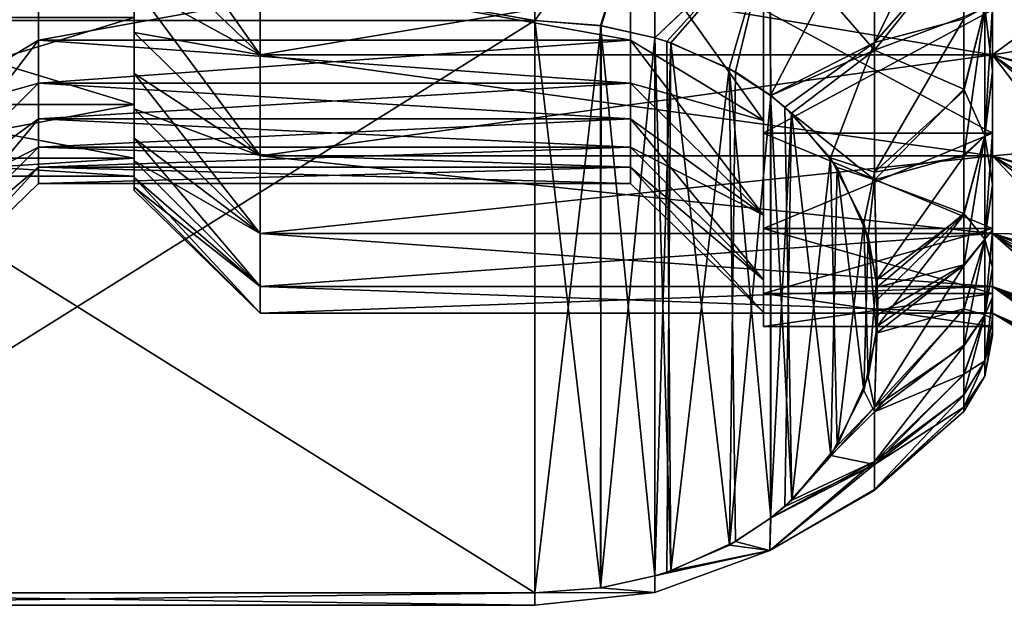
# Model space of a CAD drawing. Header units: metres. Extents: x -62 to 150, y -92 to 92.
# Tile 447 of 656: x -34 to -25, y 47 to 52. Entities that reach past the tile are written whole.
import ezdxf

# ---------------------------------------------------------------- set-up
doc = ezdxf.new("R2010")
doc.units = ezdxf.units.M
doc.layers.add('solid_500615', color=7, linetype='CONTINUOUS')

msp = doc.modelspace()

# ---------------------------------------------------------------- linework, layer by layer
at = {"layer": 'solid_500615'}
for points in [[(-32.739399, 51.374603, -3.828244), (-32.739399, 55.700024, -3.74035), (-32.739399, 56.570915, -2.869506)], [(-32.739399, 52.135441, -2.30024), (-32.739399, 51.374603, -3.828244), (-32.739399, 56.570915, -2.869506)], [(-32.739399, 51.374603, -10.511048), (-32.739399, 55.700024, -10.598942), (-32.739399, 55.044731, -9.556118)], [(-32.739399, 52.135441, -12.039052), (-32.739399, 55.700024, -10.598942), (-32.739399, 51.374603, -10.511048)], [(-32.739399, 51.374603, -3.828244), (-32.739399, 55.044731, -4.783174), (-32.739399, 55.700024, -3.74035)], [(-32.739399, 50.90749, -8.869275), (-32.739399, 55.044731, -9.556118), (-32.739399, 54.637917, -8.393591)], [(-32.739399, 51.374603, -10.511048), (-32.739399, 55.044731, -9.556118), (-32.739399, 50.90749, -8.869275)], [(-32.739399, 50.90749, -5.470016), (-32.739399, 54.637917, -5.945701), (-32.739399, 55.044731, -4.783174)], [(-32.739399, 51.374603, -3.828244), (-32.739399, 50.90749, -5.470016), (-32.739399, 55.044731, -4.783174)], [(-32.739399, 50.90749, -8.869275), (-32.739399, 54.637917, -8.393591), (-32.739399, 54.5, -7.169646)], [(-32.739399, 54.637917, -5.945701), (-32.739399, 50.75, -7.169646), (-32.739399, 54.5, -7.169646)], [(-32.739399, 50.90749, -5.470016), (-32.739399, 50.75, -7.169646), (-32.739399, 54.637917, -5.945701)], [(-32.739399, 50.90749, -8.869275), (-32.739399, 54.5, -7.169646), (-32.739399, 50.75, -7.169646)], [(-28.18932, 53.556042, 3.992279), (-29.239401, 53.5, 4.088685), (-29.239401, 52.107697, 3.160481)], [(-28.664459, 52.064049, 3.08488), (-28.18932, 53.556042, 3.992279), (-29.239401, 52.107697, 3.160481)], [(-28.18932, 53.549252, -18.327646), (-29.239401, 52.107697, -17.499773), (-29.239401, 53.5, -18.427977)], [(-28.18932, 53.549252, -18.327646), (-28.659792, 52.063145, -17.422607), (-29.239401, 52.107697, -17.499773)], [(-28.664459, 52.064049, 3.08488), (-28.18821, 51.958591, 2.902229), (-28.18932, 53.556042, 3.992279)], [(-28.18932, 53.549252, -18.327646), (-28.189236, 51.958664, -17.241646), (-28.659792, 52.063145, -17.422607)], [(-27.183178, 52.915112, 3.198492), (-28.18932, 53.556042, 3.992279), (-28.18821, 51.958591, 2.902229)], [(-27.183178, 52.905827, -17.531435), (-28.189236, 51.958664, -17.241646), (-28.18932, 53.549252, -18.327646)], [(-29.239401, 52.107697, -17.499773), (-37.239399, 52.107697, -17.499773), (-37.239399, 53.5, -18.427977)], [(-29.239401, 53.5, -18.427977), (-29.239401, 52.107697, -17.499773), (-37.239399, 53.5, -18.427977)], [(-29.239401, 53.5, 4.088685), (-37.239399, 53.5, 4.088685), (-37.239399, 52.107697, 3.160481)], [(-29.239401, 52.107697, 3.160481), (-29.239401, 53.5, 4.088685), (-37.239399, 52.107697, 3.160481)], [(-25.489401, 53.519417, 2.096128), (-26.2693, 53.196541, 2.74234), (-26.2693, 51.915447, 1.728362)], [(-25.489401, 52.806496, 1.55423), (-25.489401, 53.519417, 2.096128), (-26.2693, 51.915447, 1.728362)], [(-31.6394, 51.808361, -13.70226), (-32.739399, 52.870121, -13.260689), (-32.739399, 53.36832, -13.799417)], [(-31.6394, 52.873489, -14.850197), (-31.6394, 51.808361, -13.70226), (-32.739399, 53.36832, -13.799417)], [(-27.177546, 51.453827, 2.027951), (-26.2693, 53.196541, 2.74234), (-27.183178, 52.915112, 3.198492)], [(-27.177546, 51.453827, 2.027951), (-26.2693, 51.915447, 1.728362), (-26.2693, 53.196541, 2.74234)], [(-26.2693, 53.13628, -17.039999), (-26.2693, 51.84996, -16.007711), (-27.183178, 52.905827, -17.531435)], [(-25.489401, 52.82402, -15.907943), (-26.2693, 51.84996, -16.007711), (-26.2693, 53.13628, -17.039999)], [(-33.5774, 52.872635, -13.167914), (-34.739399, 52.301537, -14.276781), (-34.739399, 51.236572, -12.912506)], [(-33.5774, 52.872635, -13.167914), (-34.739399, 51.236572, -12.912506), (-33.5774, 51.938618, -11.83791)], [(-33.5774, 52.872105, -1.172009), (-34.739399, 51.236092, -1.427517), (-34.739399, 52.300964, -0.063131)], [(-33.5774, 51.938183, -2.502136), (-34.739399, 51.236092, -1.427517), (-33.5774, 52.872105, -1.172009)], [(-28.4014, 52.87241, -13.167646), (-33.5774, 52.872635, -13.167914), (-33.5774, 51.938618, -11.83791)], [(-28.4014, 52.87252, -1.171515), (-28.4014, 51.938503, -2.501583), (-33.5774, 52.872105, -1.172009)], [(-28.4014, 51.938412, -11.837553), (-28.4014, 52.87241, -13.167646), (-33.5774, 51.938618, -11.83791)], [(-28.4014, 51.938503, -2.501583), (-33.5774, 51.938183, -2.502136), (-33.5774, 52.872105, -1.172009)], [(-31.6394, 51.808361, -0.637031), (-31.6394, 52.873489, 0.510905), (-32.739399, 52.870121, -1.078603)], [(-31.6394, 51.808361, -0.637031), (-32.739399, 52.870121, -1.078603), (-32.739399, 52.413784, -1.657937)], [(-31.6394, 51.808361, -13.70226), (-32.739399, 52.413784, -12.681355), (-32.739399, 52.870121, -13.260689)], [(-25.239401, 52.873489, 0.510905), (-31.6394, 52.873489, 0.510905), (-31.6394, 51.808361, -0.637031)], [(-25.239401, 51.808361, -0.637031), (-25.239401, 52.873489, 0.510905), (-31.6394, 51.808361, -0.637031)], [(-25.239401, 51.808361, -13.70226), (-31.6394, 51.808361, -13.70226), (-31.6394, 52.873489, -14.850197)], [(-25.239401, 52.873489, -14.850197), (-25.239401, 51.808361, -13.70226), (-31.6394, 52.873489, -14.850197)], [(-28.4014, 52.87252, -1.171515), (-27.239401, 52.301422, -0.062638), (-27.239401, 51.23645, -1.426972)], [(-28.4014, 52.87252, -1.171515), (-27.239401, 51.23645, -1.426972), (-28.4014, 51.938503, -2.501583)], [(-28.4014, 52.87241, -13.167646), (-27.239401, 51.236351, -12.912169), (-27.239401, 52.3013, -14.276525)], [(-28.4014, 51.938412, -11.837553), (-27.239401, 51.236351, -12.912169), (-28.4014, 52.87241, -13.167646)], [(-27.183178, 52.905827, -17.531435), (-28.050165, 51.91457, -17.165268), (-28.189236, 51.958664, -17.241646)], [(-27.183178, 52.915112, 3.198492), (-28.18821, 51.958591, 2.902229), (-28.085726, 51.926765, 2.847103)], [(-27.539028, 51.689869, 2.436786), (-27.183178, 52.915112, 3.198492), (-28.085726, 51.926765, 2.847103)], [(-27.183178, 52.905827, -17.531435), (-27.485113, 51.659443, -16.723379), (-28.050165, 51.91457, -17.165268)], [(-27.539028, 51.689869, 2.436786), (-27.177546, 51.453827, 2.027951), (-27.183178, 52.915112, 3.198492)], [(-27.183178, 52.905827, -17.531435), (-27.175798, 51.452477, -16.364899), (-27.485113, 51.659443, -16.723379)], [(-26.2693, 51.84996, -16.007711), (-27.175798, 51.452477, -16.364899), (-27.183178, 52.905827, -17.531435)], [(-25.239401, 51.808361, -0.637031), (-24.308102, 52.492371, 0.890739), (-25.239401, 52.873489, 0.510905)], [(-25.239401, 52.873489, -14.850197), (-24.497591, 52.140415, -14.730272), (-24.446926, 51.600544, -14.171371)], [(-25.239401, 52.873489, -14.850197), (-24.446926, 51.600544, -14.171371), (-25.239401, 51.808361, -13.70226)], [(-25.489401, 52.82402, -15.907943), (-25.489401, 52.140949, -15.299088), (-26.2693, 51.84996, -16.007711)], [(-25.489401, 52.124317, 0.943684), (-25.489401, 52.806496, 1.55423), (-26.2693, 51.915447, 1.728362)], [(-32.739399, 52.003819, -12.068329), (-32.739399, 52.003819, -2.270963), (-32.739399, 52.413784, -1.657937)], [(-31.6394, 51.808361, -0.637031), (-32.739399, 52.413784, -1.657937), (-32.739399, 52.003819, -2.270963)], [(-32.739399, 52.413784, -12.681355), (-32.739399, 52.003819, -12.068329), (-32.739399, 52.413784, -1.657937)], [(-31.6394, 50.92622, -12.408396), (-32.739399, 52.003819, -12.068329), (-32.739399, 52.413784, -12.681355)], [(-31.6394, 51.808361, -13.70226), (-31.6394, 50.92622, -12.408396), (-32.739399, 52.413784, -12.681355)], [(-25.239401, 51.808361, -0.637031), (-24.242279, 51.969566, 0.425426), (-24.308102, 52.492371, 0.890739)], [(-27.239401, 51.23645, -1.426972), (-27.239401, 52.301422, -0.062638), (-27.239401, 52.201279, 0.009399)], [(-27.239401, 52.3013, -14.276525), (-27.239401, 51.236351, -12.912169), (-27.239401, 52.201279, -14.348691)], [(-25.303986, 52.222317, -14.947329), (-25.239401, 52.25555, -14.474013), (-25.239401, 51.66497, -13.791825)], [(-25.303986, 51.101376, -0.704417), (-25.239401, 51.651546, -0.564385), (-25.239401, 52.240623, 0.118875)], [(-25.303986, 52.222317, 0.608037), (-25.303986, 51.101376, -0.704417), (-25.239401, 52.240623, 0.118875)], [(-25.239401, 51.66497, -13.791825), (-25.239401, 52.25555, -14.474013), (-25.239401, 52.201279, -14.348691)], [(-25.239401, 52.240623, 0.118875), (-25.239401, 51.651546, -0.564385), (-25.239401, 52.201279, 0.009399)], [(-27.239401, 52.201279, 0.009399), (-25.239401, 52.201279, 0.009399), (-25.239401, 51.1259, -1.372218)], [(-27.239401, 52.201279, 0.009399), (-25.239401, 51.1259, -1.372218), (-27.239401, 51.1259, -1.372218)], [(-27.239401, 51.1259, -12.967073), (-25.239401, 51.1259, -12.967073), (-25.239401, 52.201279, -14.348691)], [(-27.239401, 51.1259, -12.967073), (-25.239401, 52.201279, -14.348691), (-27.239401, 52.201279, -14.348691)], [(-27.239401, 51.236351, -12.912169), (-27.239401, 51.1259, -12.967073), (-27.239401, 52.201279, -14.348691)], [(-27.239401, 51.23645, -1.426972), (-27.239401, 52.201279, 0.009399), (-27.239401, 51.1259, -1.372218)], [(-25.303986, 52.222317, 0.608037), (-25.489401, 52.124317, 0.943684), (-25.489401, 51.494705, 0.281022)], [(-25.303986, 52.222317, 0.608037), (-25.489401, 51.494705, 0.281022), (-25.489401, 50.921715, -0.42893)], [(-25.303986, 52.222317, 0.608037), (-25.489401, 50.921715, -0.42893), (-25.303986, 51.101376, -0.704417)], [(-25.303986, 52.222317, -14.947329), (-25.489401, 51.510017, -14.637758), (-25.489401, 52.140949, -15.299088)], [(-25.303986, 51.101376, -13.634874), (-25.489401, 51.510017, -14.637758), (-25.303986, 52.222317, -14.947329)], [(-25.303986, 51.101376, -13.634874), (-25.303986, 52.222317, -14.947329), (-25.239401, 51.66497, -13.791825)], [(-25.239401, 51.126427, -1.287913), (-25.239401, 51.1259, -1.372218), (-25.239401, 52.201279, 0.009399)], [(-25.239401, 51.651546, -0.564385), (-25.239401, 51.126427, -1.287913), (-25.239401, 52.201279, 0.009399)], [(-25.239401, 51.66497, -13.791825), (-25.239401, 52.201279, -14.348691), (-25.239401, 51.1259, -12.967073)], [(-29.239401, 52.107697, -17.499773), (-37.239399, 47.107697, -8.839519), (-37.239399, 52.107697, -17.499773)], [(-29.239401, 47.107697, -5.499773), (-37.239399, 52.107697, 3.160481), (-37.239399, 47.107697, -5.499773)], [(-29.239401, 47.107697, -5.499773), (-29.239401, 52.107697, 3.160481), (-37.239399, 52.107697, 3.160481)], [(-29.239401, 47.107697, -8.839519), (-37.239399, 47.107697, -8.839519), (-29.239401, 52.107697, -17.499773)], [(-32.739399, 52.135441, -2.30024), (-35.239399, 52.135441, -2.30024), (-35.239399, 51.374603, -3.828244)], [(-32.739399, 52.135441, -2.30024), (-35.239399, 51.374603, -3.828244), (-32.739399, 51.374603, -3.828244)], [(-32.739399, 51.374603, -10.511048), (-35.239399, 51.374603, -10.511048), (-35.239399, 52.135441, -12.039052)], [(-32.739399, 52.135441, -12.039052), (-32.739399, 51.374603, -10.511048), (-35.239399, 52.135441, -12.039052)], [(-28.659792, 52.063145, -17.422607), (-29.239401, 47.107697, -8.839519), (-29.239401, 52.107697, -17.499773)], [(-28.660364, 47.152164, -5.422749), (-29.239401, 52.107697, 3.160481), (-29.239401, 47.107697, -5.499773)], [(-28.664459, 52.064049, 3.08488), (-29.239401, 52.107697, 3.160481), (-28.660364, 47.152164, -5.422749)], [(-25.489401, 52.140949, -15.299088), (-25.489401, 51.510017, -14.637758), (-26.2693, 51.84996, -16.007711)], [(-25.489401, 52.124317, 0.943684), (-26.2693, 51.915447, 1.728362), (-26.2693, 50.783665, 0.55005)], [(-25.489401, 51.494705, 0.281022), (-25.489401, 52.124317, 0.943684), (-26.2693, 50.783665, 0.55005)], [(-32.739399, 51.645409, -11.428037), (-32.739399, 51.645409, -2.911255), (-32.739399, 52.003819, -2.270963)], [(-31.6394, 50.92622, -1.930896), (-32.739399, 52.003819, -2.270963), (-32.739399, 51.645409, -2.911255)], [(-32.739399, 52.003819, -12.068329), (-32.739399, 51.645409, -11.428037), (-32.739399, 52.003819, -2.270963)], [(-31.6394, 50.92622, -1.930896), (-31.6394, 51.808361, -0.637031), (-32.739399, 52.003819, -2.270963)], [(-31.6394, 50.92622, -12.408396), (-32.739399, 51.645409, -11.428037), (-32.739399, 52.003819, -12.068329)], [(-28.66411, 47.151398, -8.915214), (-29.239401, 47.107697, -8.839519), (-28.659792, 52.063145, -17.422607)], [(-28.664459, 52.064049, 3.08488), (-28.660364, 47.152164, -5.422749), (-28.189365, 47.256702, -5.241687)], [(-28.664459, 52.064049, 3.08488), (-28.189365, 47.256702, -5.241687), (-28.18821, 51.958591, 2.902229)], [(-28.66411, 47.151398, -8.915214), (-28.659792, 52.063145, -17.422607), (-28.189236, 51.958664, -17.241646)], [(-33.5774, 51.938618, -11.83791), (-34.739399, 51.236572, -12.912506), (-34.739399, 50.409378, -11.388363)], [(-33.5774, 51.938618, -11.83791), (-34.739399, 50.409378, -11.388363), (-33.5774, 51.561481, -11.11552)], [(-33.5774, 51.561104, -3.224578), (-34.739399, 51.236092, -1.427517), (-33.5774, 51.938183, -2.502136)], [(-28.4014, 51.938412, -11.837553), (-33.5774, 51.938618, -11.83791), (-33.5774, 51.561481, -11.11552)], [(-28.4014, 51.938503, -2.501583), (-28.401402, 51.561371, -3.224002), (-33.5774, 51.938183, -2.502136)], [(-28.401402, 51.561295, -11.115123), (-28.4014, 51.938412, -11.837553), (-33.5774, 51.561481, -11.11552)], [(-28.401402, 51.561371, -3.224002), (-33.5774, 51.561104, -3.224578), (-33.5774, 51.938183, -2.502136)], [(-28.66411, 47.151398, -8.915214), (-28.189236, 51.958664, -17.241646), (-28.188202, 47.256802, -9.097776)], [(-28.4014, 51.938503, -2.501583), (-27.239401, 50.409271, -2.951172), (-28.401402, 51.561371, -3.224002)], [(-28.401402, 51.561295, -11.115123), (-27.239401, 51.236351, -12.912169), (-28.4014, 51.938412, -11.837553)], [(-28.4014, 51.938503, -2.501583), (-27.239401, 51.23645, -1.426972), (-27.239401, 50.409271, -2.951172)], [(-28.18821, 51.958591, 2.902229), (-28.189365, 47.256702, -5.241687), (-28.049778, 47.300972, -5.165009)], [(-28.188202, 47.256802, -9.097776), (-28.189236, 51.958664, -17.241646), (-28.050165, 51.91457, -17.165268)], [(-28.085726, 51.926765, 2.847103), (-28.18821, 51.958591, 2.902229), (-28.049778, 47.300972, -5.165009)], [(-28.084993, 47.288864, -9.153314), (-28.188202, 47.256802, -9.097776), (-28.050165, 51.91457, -17.165268)], [(-27.539028, 51.689869, 2.436786), (-28.085726, 51.926765, 2.847103), (-28.049778, 47.300972, -5.165009)], [(-27.538008, 47.526085, -9.56419), (-28.084993, 47.288864, -9.153314), (-28.050165, 51.91457, -17.165268)], [(-27.538008, 47.526085, -9.56419), (-28.050165, 51.91457, -17.165268), (-27.485113, 51.659443, -16.723379)], [(-27.054201, 51.352581, 1.852583), (-26.2693, 51.915447, 1.728362), (-27.177546, 51.453827, 2.027951)], [(-26.653057, 50.909203, 1.084629), (-26.2693, 51.915447, 1.728362), (-27.054201, 51.352581, 1.852583)], [(-26.653057, 50.909203, 1.084629), (-26.2693, 50.783665, 0.55005), (-26.2693, 51.915447, 1.728362)], [(-25.239401, 51.808361, -0.637031), (-24.181759, 51.480217, -0.073176), (-24.242279, 51.969566, 0.425426)], [(-26.2693, 51.84996, -16.007711), (-26.994238, 51.298721, -16.098587), (-27.175798, 51.452477, -16.364899)], [(-26.2693, 51.84996, -16.007711), (-26.2693, 50.717033, -14.809086), (-26.994238, 51.298721, -16.098587)], [(-25.489401, 51.510017, -14.637758), (-26.2693, 50.717033, -14.809086), (-26.2693, 51.84996, -16.007711)], [(-25.239401, 51.808361, -0.637031), (-31.6394, 51.808361, -0.637031), (-31.6394, 50.92622, -1.930896)], [(-25.239401, 50.92622, -1.930896), (-25.239401, 51.808361, -0.637031), (-31.6394, 50.92622, -1.930896)], [(-25.239401, 50.92622, -12.408396), (-31.6394, 50.92622, -12.408396), (-31.6394, 51.808361, -13.70226)], [(-25.239401, 51.808361, -13.70226), (-25.239401, 50.92622, -12.408396), (-31.6394, 51.808361, -13.70226)], [(-25.239401, 51.808361, -0.637031), (-24.125971, 51.026443, -0.601751), (-24.181759, 51.480217, -0.073176)], [(-25.239401, 50.92622, -1.930896), (-24.125971, 51.026443, -0.601751), (-25.239401, 51.808361, -0.637031)], [(-25.239401, 51.808361, -13.70226), (-24.446926, 51.600544, -14.171371), (-24.395948, 51.101994, -13.576284)], [(-25.239401, 51.808361, -13.70226), (-24.395948, 51.101994, -13.576284), (-24.345013, 50.645336, -12.945069)], [(-25.239401, 51.808361, -13.70226), (-24.345013, 50.645336, -12.945069), (-25.239401, 50.92622, -12.408396)], [(-32.739399, 51.336338, -10.757338), (-32.739399, 51.336338, -3.581954), (-32.739399, 51.645409, -2.911255)], [(-31.6394, 50.92622, -1.930896), (-32.739399, 51.645409, -2.911255), (-32.739399, 51.336338, -3.581954)], [(-32.739399, 51.645409, -11.428037), (-32.739399, 51.336338, -10.757338), (-32.739399, 51.645409, -2.911255)], [(-31.6394, 50.246769, -10.997506), (-32.739399, 51.336338, -10.757338), (-32.739399, 51.645409, -11.428037)], [(-31.6394, 50.92622, -12.408396), (-31.6394, 50.246769, -10.997506), (-32.739399, 51.645409, -11.428037)], [(-27.539028, 51.689869, 2.436786), (-28.049778, 47.300972, -5.165009), (-27.483938, 47.556625, -4.722201)], [(-27.539028, 51.689869, 2.436786), (-27.483938, 47.556625, -4.722201), (-27.175741, 47.762962, -4.364817)], [(-27.539028, 51.689869, 2.436786), (-27.175741, 47.762962, -4.364817), (-27.177546, 51.453827, 2.027951)], [(-27.538008, 47.526085, -9.56419), (-27.485113, 51.659443, -16.723379), (-27.175798, 51.452477, -16.364899)], [(-25.303986, 51.101376, -13.634874), (-25.239401, 51.66497, -13.791825), (-25.239401, 51.138279, -13.069218)], [(-25.303986, 51.101376, -0.704417), (-25.239401, 51.126427, -1.287913), (-25.239401, 51.651546, -0.564385)], [(-25.239401, 51.138279, -13.069218), (-25.239401, 51.66497, -13.791825), (-25.239401, 51.1259, -12.967073)], [(-33.5774, 51.561481, -11.11552), (-34.739399, 50.409378, -11.388363), (-33.5774, 51.248863, -10.362788)], [(-33.5774, 51.561104, -3.224578), (-34.739399, 50.409012, -2.95176), (-34.739399, 51.236092, -1.427517)], [(-33.5774, 51.248558, -3.977341), (-34.739399, 50.409012, -2.95176), (-33.5774, 51.561104, -3.224578)], [(-28.401402, 51.561295, -11.115123), (-33.5774, 51.561481, -11.11552), (-33.5774, 51.248863, -10.362788)], [(-28.401402, 51.561371, -3.224002), (-28.401402, 51.248772, -3.97676), (-33.5774, 51.561104, -3.224578)], [(-28.401402, 51.248707, -10.362358), (-28.401402, 51.561295, -11.115123), (-33.5774, 51.248863, -10.362788)], [(-28.401402, 51.248772, -3.97676), (-33.5774, 51.248558, -3.977341), (-33.5774, 51.561104, -3.224578)], [(-28.401402, 51.561371, -3.224002), (-27.239401, 50.409271, -2.951172), (-28.401402, 51.248772, -3.97676)], [(-28.401402, 51.561295, -11.115123), (-27.239401, 50.409195, -11.387948), (-27.239401, 51.236351, -12.912169)], [(-28.401402, 51.248707, -10.362358), (-27.239401, 50.409195, -11.387948), (-28.401402, 51.561295, -11.115123)], [(-25.489401, 51.510017, -14.637758), (-25.489401, 50.935436, -13.928802), (-26.2693, 50.717033, -14.809086)], [(-25.489401, 50.921715, -0.42893), (-25.489401, 51.494705, 0.281022), (-26.2693, 50.783665, 0.55005)], [(-25.303986, 51.101376, -13.634874), (-25.489401, 50.935436, -13.928802), (-25.489401, 51.510017, -14.637758)], [(-27.538008, 47.526085, -9.56419), (-27.175798, 51.452477, -16.364899), (-27.1775, 47.761597, -9.972108)], [(-27.177546, 51.453827, 2.027951), (-27.175741, 47.762962, -4.364817), (-26.992846, 47.917961, -4.096354)], [(-27.054201, 51.352581, 1.852583), (-27.177546, 51.453827, 2.027951), (-26.992846, 47.917961, -4.096354)], [(-27.1775, 47.761597, -9.972108), (-27.175798, 51.452477, -16.364899), (-26.994238, 51.298721, -16.098587)], [(-32.739399, 51.374603, -3.828244), (-35.239399, 51.374603, -3.828244), (-35.239399, 50.90749, -5.470016)], [(-32.739399, 51.374603, -3.828244), (-35.239399, 50.90749, -5.470016), (-32.739399, 50.90749, -5.470016)], [(-32.739399, 50.90749, -8.869275), (-35.239399, 50.90749, -8.869275), (-35.239399, 51.374603, -10.511048)], [(-32.739399, 51.374603, -10.511048), (-32.739399, 50.90749, -8.869275), (-35.239399, 51.374603, -10.511048)], [(-32.739399, 51.081467, -10.067452), (-32.739399, 51.081467, -4.271839), (-32.739399, 51.336338, -3.581954)], [(-31.6394, 50.246769, -3.341785), (-32.739399, 51.336338, -3.581954), (-32.739399, 51.081467, -4.271839)], [(-32.739399, 51.336338, -10.757338), (-32.739399, 51.081467, -10.067452), (-32.739399, 51.336338, -3.581954)], [(-31.6394, 50.246769, -3.341785), (-31.6394, 50.92622, -1.930896), (-32.739399, 51.336338, -3.581954)], [(-31.6394, 50.246769, -10.997506), (-32.739399, 51.081467, -10.067452), (-32.739399, 51.336338, -10.757338)], [(-27.053091, 47.863777, -10.149092), (-27.1775, 47.761597, -9.972108), (-26.994238, 51.298721, -16.098587)], [(-26.653057, 50.909203, 1.084629), (-27.054201, 51.352581, 1.852583), (-26.992846, 47.917961, -4.096354)], [(-26.652088, 48.307571, -10.917766), (-27.053091, 47.863777, -10.149092), (-26.994238, 51.298721, -16.098587)], [(-26.2693, 50.717033, -14.809086), (-26.596764, 50.825073, -15.27821), (-26.994238, 51.298721, -16.098587)], [(-26.652088, 48.307571, -10.917766), (-26.994238, 51.298721, -16.098587), (-26.596764, 50.825073, -15.27821)], [(-33.5774, 51.248863, -10.362788), (-34.739399, 50.409378, -11.388363), (-34.739399, 49.844643, -9.747548)], [(-33.5774, 51.248863, -10.362788), (-34.739399, 49.844643, -9.747548), (-33.5774, 51.003277, -9.585747)], [(-33.5774, 51.003048, -4.7544), (-34.739399, 50.409012, -2.95176), (-33.5774, 51.248558, -3.977341)], [(-28.401402, 51.248707, -10.362358), (-33.5774, 51.248863, -10.362788), (-33.5774, 51.003277, -9.585747)], [(-28.401402, 51.248772, -3.97676), (-28.401402, 51.003204, -4.753826), (-33.5774, 51.248558, -3.977341)], [(-28.401402, 51.003155, -9.585289), (-28.401402, 51.248707, -10.362358), (-33.5774, 51.003277, -9.585747)], [(-28.401402, 51.003204, -4.753826), (-33.5774, 51.003048, -4.7544), (-33.5774, 51.248558, -3.977341)], [(-28.401402, 51.248772, -3.97676), (-27.239401, 50.409271, -2.951172), (-27.239401, 49.844566, -4.592031)], [(-28.401402, 51.248772, -3.97676), (-27.239401, 49.844566, -4.592031), (-28.401402, 51.003204, -4.753826)], [(-28.401402, 51.003155, -9.585289), (-27.239401, 50.409195, -11.387948), (-28.401402, 51.248707, -10.362358)], [(-27.239401, 50.409271, -2.951172), (-27.239401, 51.23645, -1.426972), (-27.239401, 51.1259, -1.372218)], [(-27.239401, 51.236351, -12.912169), (-27.239401, 50.409195, -11.387948), (-27.239401, 51.1259, -12.967073)], [(-27.239401, 51.1259, -1.372218), (-25.239401, 51.1259, -1.372218), (-25.239401, 50.292965, -2.911376)], [(-27.239401, 51.1259, -1.372218), (-25.239401, 50.292965, -2.911376), (-27.239401, 50.292965, -2.911376)], [(-27.239401, 50.292965, -11.427916), (-25.239401, 50.292965, -11.427916), (-25.239401, 51.1259, -12.967073)], [(-27.239401, 50.292965, -11.427916), (-25.239401, 51.1259, -12.967073), (-27.239401, 51.1259, -12.967073)], [(-27.239401, 50.409195, -11.387948), (-27.239401, 50.292965, -11.427916), (-27.239401, 51.1259, -12.967073)], [(-27.239401, 50.409271, -2.951172), (-27.239401, 51.1259, -1.372218), (-27.239401, 50.292965, -2.911376)], [(-25.303986, 51.101376, -13.634874), (-25.239401, 51.138279, -13.069218), (-25.239401, 50.676552, -12.308252)], [(-25.303986, 50.199547, -2.176066), (-25.239401, 50.666298, -2.049685), (-25.239401, 51.126427, -1.287913)], [(-25.303986, 51.101376, -0.704417), (-25.303986, 50.199547, -2.176066), (-25.239401, 51.126427, -1.287913)], [(-25.239401, 50.676552, -12.308252), (-25.239401, 51.138279, -13.069218), (-25.239401, 51.1259, -12.967073)], [(-25.239401, 51.126427, -1.287913), (-25.239401, 50.666298, -2.049685), (-25.239401, 51.1259, -1.372218)], [(-25.239401, 50.666298, -2.049685), (-25.239401, 50.292965, -2.911376), (-25.239401, 51.1259, -1.372218)], [(-25.239401, 50.676552, -12.308252), (-25.239401, 51.1259, -12.967073), (-25.239401, 50.292965, -11.427916)], [(-32.739399, 50.88216, -9.359514), (-32.739399, 50.88216, -4.979777), (-32.739399, 51.081467, -4.271839)], [(-31.6394, 50.246769, -3.341785), (-32.739399, 51.081467, -4.271839), (-32.739399, 50.88216, -4.979777)], [(-32.739399, 51.081467, -10.067452), (-32.739399, 50.88216, -9.359514), (-32.739399, 51.081467, -4.271839)], [(-31.6394, 49.785194, -9.501109), (-32.739399, 50.88216, -9.359514), (-32.739399, 51.081467, -10.067452)], [(-31.6394, 50.246769, -10.997506), (-31.6394, 49.785194, -9.501109), (-32.739399, 51.081467, -10.067452)], [(-25.303986, 51.101376, -0.704417), (-25.489401, 50.921715, -0.42893), (-25.489401, 50.412075, -1.175964)], [(-25.303986, 51.101376, -0.704417), (-25.489401, 50.412075, -1.175964), (-25.489401, 49.964993, -1.95897)], [(-25.303986, 51.101376, -0.704417), (-25.489401, 49.964993, -1.95897), (-25.303986, 50.199547, -2.176066)], [(-25.303986, 51.101376, -13.634874), (-25.489401, 50.424191, -13.182668), (-25.489401, 50.935436, -13.928802)], [(-25.303986, 50.199547, -12.163225), (-25.489401, 50.424191, -13.182668), (-25.303986, 51.101376, -13.634874)], [(-25.303986, 50.199547, -12.163225), (-25.303986, 51.101376, -13.634874), (-25.239401, 50.676552, -12.308252)], [(-33.5774, 51.003277, -9.585747), (-34.739399, 49.844643, -9.747548), (-33.5774, 50.826618, -8.790638)], [(-33.5774, 51.003048, -4.7544), (-34.739399, 49.844421, -4.592611), (-34.739399, 50.409012, -2.95176)], [(-33.5774, 50.826466, -5.549515), (-34.739399, 49.844421, -4.592611), (-33.5774, 51.003048, -4.7544)], [(-28.401402, 51.003155, -9.585289), (-33.5774, 51.003277, -9.585747), (-33.5774, 50.826618, -8.790638)], [(-28.401402, 51.003204, -4.753826), (-28.4014, 50.826565, -5.548955), (-33.5774, 51.003048, -4.7544)], [(-28.4014, 50.826534, -8.790158), (-28.401402, 51.003155, -9.585289), (-33.5774, 50.826618, -8.790638)], [(-28.4014, 50.826565, -5.548955), (-33.5774, 50.826466, -5.549515), (-33.5774, 51.003048, -4.7544)], [(-28.401402, 51.003204, -4.753826), (-27.239401, 49.844566, -4.592031), (-28.4014, 50.826565, -5.548955)], [(-28.401402, 51.003155, -9.585289), (-27.239401, 49.844524, -9.747082), (-27.239401, 50.409195, -11.387948)], [(-28.4014, 50.826534, -8.790158), (-27.239401, 49.844524, -9.747082), (-28.401402, 51.003155, -9.585289)], [(-25.239401, 50.92622, -1.930896), (-24.077398, 50.60743, -1.164147), (-24.125971, 51.026443, -0.601751)], [(-32.739399, 50.90749, -5.470016), (-35.239399, 50.90749, -5.470016), (-35.239399, 50.75, -7.169646)], [(-32.739399, 50.75, -7.169646), (-35.239399, 50.75, -7.169646), (-35.239399, 50.90749, -8.869275)], [(-32.739399, 50.90749, -5.470016), (-35.239399, 50.75, -7.169646), (-32.739399, 50.75, -7.169646)], [(-32.739399, 50.90749, -8.869275), (-32.739399, 50.75, -7.169646), (-35.239399, 50.90749, -8.869275)], [(-32.739399, 50.737976, -8.63524), (-32.739399, 50.737976, -5.704052), (-32.739399, 50.88216, -4.979777)], [(-31.6394, 49.785194, -4.838183), (-32.739399, 50.88216, -4.979777), (-32.739399, 50.737976, -5.704052)], [(-32.739399, 50.88216, -9.359514), (-32.739399, 50.737976, -8.63524), (-32.739399, 50.88216, -4.979777)], [(-31.6394, 49.785194, -4.838183), (-31.6394, 50.246769, -3.341785), (-32.739399, 50.88216, -4.979777)], [(-31.6394, 49.785194, -9.501109), (-32.739399, 50.737976, -8.63524), (-32.739399, 50.88216, -9.359514)], [(-25.239401, 50.92622, -1.930896), (-31.6394, 50.92622, -1.930896), (-31.6394, 50.246769, -3.341785)], [(-25.239401, 50.246769, -3.341785), (-25.239401, 50.92622, -1.930896), (-31.6394, 50.246769, -3.341785)], [(-25.239401, 50.246769, -10.997506), (-31.6394, 50.246769, -10.997506), (-31.6394, 50.92622, -12.408396)], [(-25.239401, 50.92622, -12.408396), (-25.239401, 50.246769, -10.997506), (-31.6394, 50.92622, -12.408396)], [(-26.653057, 50.909203, 1.084629), (-26.992846, 47.917961, -4.096354), (-26.595621, 48.392101, -3.275119)], [(-26.653057, 50.909203, 1.084629), (-26.362522, 50.34182, 0.101893), (-26.2693, 50.783665, 0.55005)], [(-26.653057, 50.909203, 1.084629), (-26.595621, 48.392101, -3.275119), (-26.362522, 50.34182, 0.101893)], [(-25.489401, 50.935436, -13.928802), (-25.489401, 50.424191, -13.182668), (-26.2693, 50.717033, -14.809086)], [(-25.489401, 50.921715, -0.42893), (-26.2693, 50.783665, 0.55005), (-26.251614, 49.839153, -0.76875)], [(-25.489401, 50.412075, -1.175964), (-25.489401, 50.921715, -0.42893), (-26.251614, 49.839153, -0.76875)], [(-25.239401, 50.92622, -1.930896), (-24.036198, 50.224243, -1.761141), (-24.077398, 50.60743, -1.164147)], [(-25.239401, 50.246769, -3.341785), (-24.036198, 50.224243, -1.761141), (-25.239401, 50.92622, -1.930896)], [(-25.239401, 50.92622, -12.408396), (-24.345013, 50.645336, -12.945069), (-24.293274, 50.231899, -12.279168)], [(-25.239401, 50.92622, -12.408396), (-24.293274, 50.231899, -12.279168), (-24.242512, 49.867184, -11.58508)], [(-25.239401, 50.92622, -12.408396), (-24.242512, 49.867184, -11.58508), (-25.239401, 50.246769, -10.997506)], [(-33.5774, 50.826618, -8.790638), (-34.739399, 49.844643, -9.747548), (-34.739399, 49.558552, -8.037011)], [(-33.5774, 50.826618, -8.790638), (-34.739399, 49.558552, -8.037011), (-33.5774, 50.684502, -7.170079)], [(-33.5774, 50.826466, -5.549515), (-34.739399, 49.558479, -6.303154), (-34.739399, 49.844421, -4.592611)], [(-33.5774, 50.684502, -7.170079), (-34.739399, 49.558479, -6.303154), (-33.5774, 50.826466, -5.549515)], [(-28.4014, 50.826534, -8.790158), (-33.5774, 50.826618, -8.790638), (-33.5774, 50.684502, -7.170079)], [(-28.4014, 50.826565, -5.548955), (-28.4014, 50.684502, -7.169556), (-33.5774, 50.826466, -5.549515)], [(-28.4014, 50.684502, -7.169556), (-28.4014, 50.826534, -8.790158), (-33.5774, 50.684502, -7.170079)], [(-28.4014, 50.684502, -7.169556), (-33.5774, 50.684502, -7.170079), (-33.5774, 50.826466, -5.549515)], [(-28.4014, 50.826565, -5.548955), (-27.239401, 49.844566, -4.592031), (-27.239401, 49.558525, -6.302608)], [(-28.4014, 50.826565, -5.548955), (-27.239401, 49.558525, -6.302608), (-28.4014, 50.684502, -7.169556)], [(-28.4014, 50.826534, -8.790158), (-27.239401, 49.55851, -8.036504), (-27.239401, 49.844524, -9.747082)], [(-28.4014, 50.684502, -7.169556), (-27.239401, 49.55851, -8.036504), (-28.4014, 50.826534, -8.790158)], [(-26.652088, 48.307571, -10.917766), (-26.596764, 50.825073, -15.27821), (-26.361979, 48.87513, -11.900808)], [(-26.2693, 50.717033, -14.809086), (-26.325708, 50.224102, -14.237291), (-26.596764, 50.825073, -15.27821)], [(-26.361979, 48.87513, -11.900808), (-26.596764, 50.825073, -15.27821), (-26.325708, 50.224102, -14.237291)], [(-26.362522, 50.34182, 0.101893), (-26.251614, 49.839153, -0.76875), (-26.2693, 50.783665, 0.55005)], [(-32.739399, 50.651581, -7.906565), (-32.739399, 50.651581, -6.432727), (-32.739399, 50.737976, -5.704052)], [(-31.6394, 49.785194, -4.838183), (-32.739399, 50.737976, -5.704052), (-32.739399, 50.651581, -6.432727)], [(-32.739399, 50.737976, -8.63524), (-32.739399, 50.651581, -7.906565), (-32.739399, 50.737976, -5.704052)], [(-31.6394, 49.551796, -7.952631), (-32.739399, 50.651581, -7.906565), (-32.739399, 50.737976, -8.63524)], [(-31.6394, 49.785194, -9.501109), (-31.6394, 49.551796, -7.952631), (-32.739399, 50.737976, -8.63524)], [(-26.2693, 50.717033, -14.809086), (-26.246412, 49.777996, -13.464618), (-26.325708, 50.224102, -14.237291)], [(-25.489401, 50.424191, -13.182668), (-26.246412, 49.777996, -13.464618), (-26.2693, 50.717033, -14.809086)], [(-33.5774, 50.684502, -7.170079), (-34.739399, 49.558552, -8.037011), (-34.739399, 49.558479, -6.303154)], [(-32.739399, 50.651581, -7.906565), (-32.739399, 50.622921, -7.169646), (-32.739399, 50.651581, -6.432727)], [(-31.6394, 49.551796, -6.386662), (-32.739399, 50.651581, -6.432727), (-32.739399, 50.622921, -7.169646)], [(-31.6394, 49.551796, -6.386662), (-31.6394, 49.785194, -4.838183), (-32.739399, 50.651581, -6.432727)], [(-31.6394, 49.551796, -7.952631), (-32.739399, 50.622921, -7.169646), (-32.739399, 50.651581, -7.906565)], [(-31.6394, 49.551796, -7.952631), (-31.6394, 49.551796, -6.386662), (-32.739399, 50.622921, -7.169646)], [(-28.4014, 50.684502, -7.169556), (-27.239401, 49.558525, -6.302608), (-27.239401, 49.55851, -8.036504)], [(-25.303986, 50.199547, -12.163225), (-25.239401, 50.676552, -12.308252), (-25.239401, 50.280121, -11.511933)], [(-25.303986, 50.199547, -2.176066), (-25.239401, 50.271461, -2.846798), (-25.239401, 50.666298, -2.049685)], [(-25.239401, 50.280121, -11.511933), (-25.239401, 50.676552, -12.308252), (-25.239401, 50.292965, -11.427916)], [(-25.239401, 50.666298, -2.049685), (-25.239401, 50.271461, -2.846798), (-25.239401, 50.292965, -2.911376)], [(-27.239401, 49.844566, -4.592031), (-27.239401, 50.409271, -2.951172), (-27.239401, 50.292965, -2.911376)], [(-27.239401, 50.409195, -11.387948), (-27.239401, 49.844524, -9.747082), (-27.239401, 50.292965, -11.427916)], [(-25.489401, 50.412075, -1.175964), (-26.251614, 49.839153, -0.76875), (-26.240419, 49.675388, -1.052398)], [(-25.489401, 50.424191, -13.182668), (-25.489401, 49.975483, -12.400475), (-26.246412, 49.777996, -13.464618)], [(-25.489401, 50.412075, -1.175964), (-26.240419, 49.675388, -1.052398), (-26.246372, 49.438046, -1.463485)], [(-25.489401, 49.964993, -1.95897), (-25.489401, 50.412075, -1.175964), (-26.246372, 49.438046, -1.463485)], [(-25.303986, 50.199547, -12.163225), (-25.489401, 49.975483, -12.400475), (-25.489401, 50.424191, -13.182668)], [(-27.239401, 50.292965, -2.911376), (-25.239401, 50.292965, -2.911376), (-25.239401, 49.724407, -4.56756)], [(-27.239401, 50.292965, -2.911376), (-25.239401, 49.724407, -4.56756), (-27.239401, 49.724407, -4.56756)], [(-27.239401, 49.724407, -9.771732), (-25.239401, 49.724407, -9.771732), (-25.239401, 50.292965, -11.427916)], [(-27.239401, 49.724407, -9.771732), (-25.239401, 50.292965, -11.427916), (-27.239401, 50.292965, -11.427916)], [(-27.239401, 49.844524, -9.747082), (-27.239401, 49.724407, -9.771732), (-27.239401, 50.292965, -11.427916)], [(-27.239401, 49.844566, -4.592031), (-27.239401, 50.292965, -2.911376), (-27.239401, 49.724407, -4.56756)], [(-26.362522, 50.34182, 0.101893), (-26.595621, 48.392101, -3.275119), (-26.325193, 48.993073, -2.234207)], [(-26.362522, 50.34182, 0.101893), (-26.325193, 48.993073, -2.234207), (-26.251614, 49.839153, -0.76875)], [(-25.303986, 50.199547, -12.163225), (-25.239401, 50.280121, -11.511933), (-25.239401, 49.951382, -10.684793)], [(-25.303986, 49.53904, -3.770674), (-25.239401, 49.944359, -3.674639), (-25.239401, 50.271461, -2.846798)], [(-25.303986, 50.199547, -2.176066), (-25.303986, 49.53904, -3.770674), (-25.239401, 50.271461, -2.846798)], [(-25.239401, 49.944359, -3.674639), (-25.239401, 49.724407, -4.56756), (-25.239401, 50.292965, -2.911376)], [(-25.239401, 50.271461, -2.846798), (-25.239401, 49.944359, -3.674639), (-25.239401, 50.292965, -2.911376)], [(-25.239401, 50.280121, -11.511933), (-25.239401, 50.292965, -11.427916), (-25.239401, 49.724407, -9.771732)], [(-25.239401, 49.951382, -10.684793), (-25.239401, 50.280121, -11.511933), (-25.239401, 49.724407, -9.771732)], [(-25.239401, 50.246769, -3.341785), (-31.6394, 50.246769, -3.341785), (-31.6394, 49.785194, -4.838183)], [(-25.239401, 49.785194, -4.838183), (-25.239401, 50.246769, -3.341785), (-31.6394, 49.785194, -4.838183)], [(-25.239401, 49.785194, -9.501109), (-31.6394, 49.785194, -9.501109), (-31.6394, 50.246769, -10.997506)], [(-25.239401, 50.246769, -10.997506), (-25.239401, 49.785194, -9.501109), (-31.6394, 50.246769, -10.997506)], [(-26.361979, 48.87513, -11.900808), (-26.325708, 50.224102, -14.237291), (-26.251541, 49.377029, -12.770123)], [(-26.251541, 49.377029, -12.770123), (-26.325708, 50.224102, -14.237291), (-26.246412, 49.777996, -13.464618)], [(-25.303986, 50.199547, -2.176066), (-25.489401, 49.964993, -1.95897), (-25.489401, 49.581581, -2.775441)], [(-25.303986, 50.199547, -2.176066), (-25.489401, 49.581581, -2.775441), (-25.489401, 49.264027, -3.621214)], [(-25.303986, 50.199547, -2.176066), (-25.489401, 49.264027, -3.621214), (-25.303986, 49.53904, -3.770674)], [(-25.303986, 50.199547, -12.163225), (-25.489401, 49.590443, -11.584806), (-25.489401, 49.975483, -12.400475)], [(-25.303986, 49.53904, -10.568618), (-25.489401, 49.590443, -11.584806), (-25.303986, 50.199547, -12.163225)], [(-25.303986, 49.53904, -10.568618), (-25.303986, 50.199547, -12.163225), (-25.239401, 49.951382, -10.684793)], [(-25.239401, 50.246769, -3.341785), (-23.963392, 49.334534, -3.704651), (-23.977467, 49.584179, -3.036018)], [(-25.239401, 49.785194, -4.838183), (-23.963392, 49.334534, -3.704651), (-25.239401, 50.246769, -3.341785)], [(-25.239401, 50.246769, -3.341785), (-23.977467, 49.584179, -3.036018), (-24.002211, 49.881527, -2.387106)], [(-25.239401, 50.246769, -3.341785), (-24.002211, 49.881527, -2.387106), (-24.036198, 50.224243, -1.761141)], [(-25.239401, 50.246769, -10.997506), (-24.242512, 49.867184, -11.58508), (-24.195004, 49.555698, -10.870144)], [(-25.239401, 50.246769, -10.997506), (-24.195004, 49.555698, -10.870144), (-24.15, 49.297222, -10.136823)], [(-25.239401, 50.246769, -10.997506), (-24.15, 49.297222, -10.136823), (-25.239401, 49.785194, -9.501109)], [(-25.489401, 49.964993, -1.95897), (-26.246372, 49.438046, -1.463485), (-26.2693, 48.730412, -2.982653)], [(-25.489401, 49.581581, -2.775441), (-25.489401, 49.964993, -1.95897), (-26.2693, 48.730412, -2.982653)], [(-25.489401, 49.975483, -12.400475), (-26.251541, 49.377029, -12.770123), (-26.240366, 49.541805, -13.055524)], [(-25.489401, 49.975483, -12.400475), (-25.489401, 49.590443, -11.584806), (-26.251541, 49.377029, -12.770123)], [(-25.489401, 49.975483, -12.400475), (-26.240366, 49.541805, -13.055524), (-26.246412, 49.777996, -13.464618)], [(-25.303986, 49.53904, -10.568618), (-25.239401, 49.951382, -10.684793), (-25.239401, 49.692043, -9.829724)], [(-25.303986, 49.53904, -3.770674), (-25.239401, 49.686726, -4.530262), (-25.239401, 49.944359, -3.674639)], [(-25.239401, 49.692043, -9.829724), (-25.239401, 49.951382, -10.684793), (-25.239401, 49.724407, -9.771732)], [(-25.239401, 49.944359, -3.674639), (-25.239401, 49.686726, -4.530262), (-25.239401, 49.724407, -4.56756)], [(-27.239401, 49.558525, -6.302608), (-27.239401, 49.844566, -4.592031), (-27.239401, 49.724407, -4.56756)], [(-27.239401, 49.844524, -9.747082), (-27.239401, 49.55851, -8.036504), (-27.239401, 49.724407, -9.771732)], [(-26.325193, 48.993073, -2.234207), (-26.246372, 49.438046, -1.463485), (-26.251614, 49.839153, -0.76875)], [(-26.251614, 49.839153, -0.76875), (-26.246372, 49.438046, -1.463485), (-26.240419, 49.675388, -1.052398)], [(-25.239401, 49.785194, -4.838183), (-31.6394, 49.785194, -4.838183), (-31.6394, 49.551796, -6.386662)], [(-25.239401, 49.551796, -6.386662), (-25.239401, 49.785194, -4.838183), (-31.6394, 49.551796, -6.386662)], [(-25.239401, 49.551796, -7.952631), (-31.6394, 49.551796, -7.952631), (-31.6394, 49.785194, -9.501109)], [(-25.239401, 49.785194, -9.501109), (-25.239401, 49.551796, -7.952631), (-31.6394, 49.785194, -9.501109)], [(-26.251541, 49.377029, -12.770123), (-26.246412, 49.777996, -13.464618), (-26.240366, 49.541805, -13.055524)], [(-25.239401, 49.785194, -4.838183), (-23.960802, 49.25985, -3.938388), (-23.963392, 49.334534, -3.704651)], [(-25.239401, 49.785194, -4.838183), (-23.958559, 49.133163, -4.388852), (-23.960802, 49.25985, -3.938388)], [(-25.239401, 49.785194, -4.838183), (-23.960714, 48.980534, -5.080521), (-23.958559, 49.133163, -4.388852)], [(-25.239401, 49.551796, -6.386662), (-23.960714, 48.980534, -5.080521), (-25.239401, 49.785194, -4.838183)], [(-25.239401, 49.785194, -9.501109), (-24.15, 49.297222, -10.136823), (-24.108305, 49.093815, -9.393159)], [(-25.239401, 49.785194, -9.501109), (-24.108305, 49.093815, -9.393159), (-24.070749, 48.946072, -8.647039)], [(-25.239401, 49.785194, -9.501109), (-24.070749, 48.946072, -8.647039), (-25.239401, 49.551796, -7.952631)], [(-27.239401, 49.724407, -4.56756), (-25.239401, 49.724407, -4.56756), (-25.239401, 49.436195, -6.294624)], [(-27.239401, 49.724407, -4.56756), (-25.239401, 49.436195, -6.294624), (-27.239401, 49.436195, -6.294624)], [(-27.239401, 49.436195, -8.044667), (-25.239401, 49.436195, -8.044667), (-25.239401, 49.724407, -9.771732)], [(-27.239401, 49.436195, -8.044667), (-25.239401, 49.724407, -9.771732), (-27.239401, 49.724407, -9.771732)], [(-27.239401, 49.55851, -8.036504), (-27.239401, 49.436195, -8.044667), (-27.239401, 49.724407, -9.771732)], [(-27.239401, 49.558525, -6.302608), (-27.239401, 49.724407, -4.56756), (-27.239401, 49.436195, -6.294624)], [(-25.303986, 49.53904, -10.568618), (-25.239401, 49.692043, -9.829724), (-25.239401, 49.505527, -8.957486)], [(-25.303986, 49.136116, -5.448976), (-25.239401, 49.501957, -5.402882), (-25.239401, 49.686726, -4.530262)], [(-25.303986, 49.53904, -3.770674), (-25.303986, 49.136116, -5.448976), (-25.239401, 49.686726, -4.530262)], [(-25.239401, 49.501957, -5.402882), (-25.239401, 49.436195, -6.294624), (-25.239401, 49.724407, -4.56756)], [(-25.239401, 49.686726, -4.530262), (-25.239401, 49.501957, -5.402882), (-25.239401, 49.724407, -4.56756)], [(-25.239401, 49.692043, -9.829724), (-25.239401, 49.724407, -9.771732), (-25.239401, 49.436195, -8.044667)], [(-25.239401, 49.505527, -8.957486), (-25.239401, 49.692043, -9.829724), (-25.239401, 49.436195, -8.044667)], [(-25.489401, 49.590443, -11.584806), (-26.2693, 48.689327, -11.244349), (-26.251541, 49.377029, -12.770123)], [(-25.489401, 49.590443, -11.584806), (-25.489401, 49.271202, -10.73972), (-26.2693, 48.689327, -11.244349)], [(-25.489401, 49.264027, -3.621214), (-25.489401, 49.581581, -2.775441), (-26.2693, 48.730412, -2.982653)], [(-25.303986, 49.53904, -10.568618), (-25.489401, 49.271202, -10.73972), (-25.489401, 49.590443, -11.584806)], [(-25.239401, 49.551796, -6.386662), (-31.6394, 49.551796, -6.386662), (-31.6394, 49.551796, -7.952631)], [(-25.239401, 49.551796, -7.952631), (-25.239401, 49.551796, -6.386662), (-31.6394, 49.551796, -7.952631)], [(-27.239401, 49.55851, -8.036504), (-27.239401, 49.558525, -6.302608), (-27.239401, 49.436195, -6.294624)], [(-27.239401, 49.55851, -8.036504), (-27.239401, 49.436195, -6.294624), (-27.239401, 49.436195, -8.044667)], [(-25.303986, 49.53904, -3.770674), (-25.489401, 49.264027, -3.621214), (-25.489401, 49.014565, -4.491447)], [(-25.303986, 49.53904, -3.770674), (-25.489401, 49.014565, -4.491447), (-25.489401, 48.835545, -5.378715)], [(-25.303986, 49.53904, -3.770674), (-25.489401, 48.835545, -5.378715), (-25.303986, 49.136116, -5.448976)], [(-25.303986, 49.53904, -10.568618), (-25.489401, 49.019997, -9.870032), (-25.489401, 49.271202, -10.73972)], [(-25.303986, 49.136116, -8.890316), (-25.489401, 49.019997, -9.870032), (-25.303986, 49.53904, -10.568618)], [(-25.303986, 49.136116, -8.890316), (-25.303986, 49.53904, -10.568618), (-25.239401, 49.505527, -8.957486)], [(-25.303986, 49.136116, -8.890316), (-25.239401, 49.505527, -8.957486), (-25.239401, 49.392513, -8.071253)], [(-25.303986, 49.136116, -5.448976), (-25.239401, 49.390728, -6.289325), (-25.239401, 49.501957, -5.402882)], [(-25.239401, 49.551796, -7.952631), (-24.006863, 48.810898, -7.159526), (-23.984491, 48.819931, -6.468693)], [(-25.239401, 49.551796, -7.952631), (-24.036945, 48.852238, -7.90119), (-24.006863, 48.810898, -7.159526)], [(-25.239401, 49.551796, -6.386662), (-23.984491, 48.819931, -6.468693), (-23.969109, 48.876244, -5.774521)], [(-25.239401, 49.551796, -7.952631), (-23.984491, 48.819931, -6.468693), (-25.239401, 49.551796, -6.386662)], [(-25.239401, 49.551796, -6.386662), (-23.969109, 48.876244, -5.774521), (-23.960714, 48.980534, -5.080521)], [(-25.239401, 49.551796, -7.952631), (-24.070749, 48.946072, -8.647039), (-24.036945, 48.852238, -7.90119)], [(-25.239401, 49.392513, -8.071253), (-25.239401, 49.505527, -8.957486), (-25.239401, 49.436195, -8.044667)], [(-25.239401, 49.501957, -5.402882), (-25.239401, 49.390728, -6.289325), (-25.239401, 49.436195, -6.294624)], [(-27.239401, 49.436195, -6.294624), (-25.239401, 49.436195, -6.294624), (-25.239401, 49.436195, -8.044667)], [(-27.239401, 49.436195, -6.294624), (-25.239401, 49.436195, -8.044667), (-27.239401, 49.436195, -8.044667)], [(-26.325193, 48.993073, -2.234207), (-26.2693, 48.730412, -2.982653), (-26.246372, 49.438046, -1.463485)], [(-25.239401, 49.390728, -6.289325), (-25.239401, 49.436195, -8.044667), (-25.239401, 49.436195, -6.294624)], [(-25.239401, 49.390728, -6.289325), (-25.239401, 49.392513, -8.071253), (-25.239401, 49.436195, -8.044667)], [(-26.361979, 48.87513, -11.900808), (-26.251541, 49.377029, -12.770123), (-26.2693, 48.689327, -11.244349)], [(-25.303986, 49.136116, -8.890316), (-25.239401, 49.392513, -8.071253), (-25.239401, 49.354324, -7.180325)], [(-25.303986, 49.000694, -7.169646), (-25.239401, 49.354324, -7.180325), (-25.239401, 49.390728, -6.289325)], [(-25.303986, 49.136116, -5.448976), (-25.303986, 49.000694, -7.169646), (-25.239401, 49.390728, -6.289325)], [(-25.303986, 49.000694, -7.169646), (-25.303986, 49.136116, -8.890316), (-25.239401, 49.354324, -7.180325)], [(-25.239401, 49.390728, -6.289325), (-25.239401, 49.354324, -7.180325), (-25.239401, 49.392513, -8.071253)], [(-25.489401, 49.271202, -10.73972), (-25.489401, 49.019997, -9.870032), (-26.2693, 48.689327, -11.244349)], [(-25.489401, 49.264027, -3.621214), (-26.2693, 48.730412, -2.982653), (-26.2693, 48.255634, -4.599746)], [(-25.489401, 49.014565, -4.491447), (-25.489401, 49.264027, -3.621214), (-26.2693, 48.255634, -4.599746)], [(-25.303986, 49.136116, -5.448976), (-25.489401, 48.835545, -5.378715), (-25.489401, 48.728077, -6.277311)], [(-25.303986, 49.136116, -5.448976), (-25.489401, 48.728077, -6.277311), (-25.303986, 49.000694, -7.169646)], [(-25.303986, 49.136116, -8.890316), (-25.489401, 48.7299, -8.084743), (-25.489401, 48.839184, -8.983135)], [(-25.303986, 49.000694, -7.169646), (-25.489401, 48.7299, -8.084743), (-25.303986, 49.136116, -8.890316)], [(-25.303986, 49.136116, -8.890316), (-25.489401, 48.839184, -8.983135), (-25.489401, 49.019997, -9.870032)], [(-26.325193, 48.993073, -2.234207), (-26.595621, 48.392101, -3.275119), (-26.2693, 48.730412, -2.982653)], [(-25.489401, 49.019997, -9.870032), (-26.2693, 48.230656, -9.622613), (-26.2693, 48.689327, -11.244349)], [(-25.489401, 49.019997, -9.870032), (-25.489401, 48.839184, -8.983135), (-26.2693, 48.230656, -9.622613)], [(-25.489401, 48.835545, -5.378715), (-25.489401, 49.014565, -4.491447), (-26.2693, 48.255634, -4.599746)], [(-25.303986, 49.000694, -7.169646), (-25.489401, 48.728077, -6.277311), (-25.489401, 48.692818, -7.181062)], [(-25.303986, 49.000694, -7.169646), (-25.489401, 48.692818, -7.181062), (-25.489401, 48.7299, -8.084743)], [(-26.652088, 48.307571, -10.917766), (-26.361979, 48.87513, -11.900808), (-26.2693, 48.689327, -11.244349)], [(-25.489401, 48.839184, -8.983135), (-25.489401, 48.7299, -8.084743), (-26.2693, 48.230656, -9.622613)], [(-25.489401, 48.835545, -5.378715), (-26.2693, 48.255634, -4.599746), (-26.2693, 48.011658, -6.267343)], [(-25.489401, 48.728077, -6.277311), (-25.489401, 48.835545, -5.378715), (-26.2693, 48.011658, -6.267343)], [(-26.992846, 47.917961, -4.096354), (-26.2693, 48.255634, -4.599746), (-26.2693, 48.730412, -2.982653)], [(-26.595621, 48.392101, -3.275119), (-26.992846, 47.917961, -4.096354), (-26.2693, 48.730412, -2.982653)], [(-25.489401, 48.7299, -8.084743), (-26.2693, 48.003277, -7.952672), (-26.2693, 48.230656, -9.622613)], [(-25.489401, 48.7299, -8.084743), (-25.489401, 48.692818, -7.181062), (-26.2693, 48.003277, -7.952672)], [(-25.489401, 48.692818, -7.181062), (-25.489401, 48.728077, -6.277311), (-26.2693, 48.011658, -6.267343)], [(-26.652088, 48.307571, -10.917766), (-26.2693, 48.689327, -11.244349), (-26.2693, 48.230656, -9.622613)], [(-25.489401, 48.692818, -7.181062), (-26.2693, 48.011658, -6.267343), (-26.2693, 48.003277, -7.952672)], [(-26.652088, 48.307571, -10.917766), (-26.2693, 48.230656, -9.622613), (-27.053091, 47.863777, -10.149092)], [(-27.183178, 47.478691, -6.215308), (-26.2693, 48.011658, -6.267343), (-26.2693, 48.255634, -4.599746)], [(-27.183178, 47.478691, -6.215308), (-26.2693, 48.255634, -4.599746), (-27.175741, 47.762962, -4.364817)], [(-27.183178, 47.478027, -8.115224), (-26.2693, 48.230656, -9.622613), (-26.2693, 48.003277, -7.952672)], [(-27.1775, 47.761597, -9.972108), (-26.2693, 48.230656, -9.622613), (-27.183178, 47.478027, -8.115224)], [(-27.053091, 47.863777, -10.149092), (-26.2693, 48.230656, -9.622613), (-27.1775, 47.761597, -9.972108)], [(-26.992846, 47.917961, -4.096354), (-27.175741, 47.762962, -4.364817), (-26.2693, 48.255634, -4.599746)], [(-27.183178, 47.478027, -8.115224), (-26.2693, 48.003277, -7.952672), (-26.2693, 48.011658, -6.267343)], [(-27.183178, 47.478027, -8.115224), (-26.2693, 48.011658, -6.267343), (-27.183178, 47.478691, -6.215308)], [(-27.538008, 47.526085, -9.56419), (-27.1775, 47.761597, -9.972108), (-27.183178, 47.478027, -8.115224)], [(-27.183178, 47.478691, -6.215308), (-27.175741, 47.762962, -4.364817), (-27.483938, 47.556625, -4.722201)], [(-27.538008, 47.526085, -9.56419), (-27.183178, 47.478027, -8.115224), (-28.084993, 47.288864, -9.153314)], [(-27.183178, 47.478691, -6.215308), (-27.483938, 47.556625, -4.722201), (-28.049778, 47.300972, -5.165009)], [(-27.183178, 47.478691, -6.215308), (-28.189365, 47.256702, -5.241687), (-28.18932, 47.111511, -7.167004)], [(-27.183178, 47.478691, -6.215308), (-28.049778, 47.300972, -5.165009), (-28.189365, 47.256702, -5.241687)], [(-27.183178, 47.478027, -8.115224), (-27.183178, 47.478691, -6.215308), (-28.18932, 47.111511, -7.167004)], [(-27.183178, 47.478027, -8.115224), (-28.18932, 47.111511, -7.167004), (-28.188202, 47.256802, -9.097776)], [(-27.183178, 47.478027, -8.115224), (-28.188202, 47.256802, -9.097776), (-28.084993, 47.288864, -9.153314)], [(-28.66411, 47.151398, -8.915214), (-28.188202, 47.256802, -9.097776), (-28.18932, 47.111511, -7.167004)], [(-28.18932, 47.111511, -7.167004), (-28.189365, 47.256702, -5.241687), (-28.660364, 47.152164, -5.422749)], [(-29.239401, 47.107697, -5.499773), (-37.239399, 47.107697, -5.499773), (-37.239399, 47, -7.169646)], [(-29.239401, 47, -7.169646), (-37.239399, 47, -7.169646), (-37.239399, 47.107697, -8.839519)], [(-29.239401, 47, -7.169646), (-29.239401, 47.107697, -5.499773), (-37.239399, 47, -7.169646)], [(-29.239401, 47.107697, -8.839519), (-29.239401, 47, -7.169646), (-37.239399, 47.107697, -8.839519)], [(-28.18932, 47.111511, -7.167004), (-28.660364, 47.152164, -5.422749), (-29.239401, 47.107697, -5.499773)], [(-28.66411, 47.151398, -8.915214), (-28.18932, 47.111511, -7.167004), (-29.239401, 47.107697, -8.839519)], [(-28.18932, 47.111511, -7.167004), (-29.239401, 47.107697, -5.499773), (-29.239401, 47, -7.169646)], [(-28.18932, 47.111511, -7.167004), (-29.239401, 47, -7.169646), (-29.239401, 47.107697, -8.839519)]]:
    msp.add_3dface(points, dxfattribs=at)

doc.saveas('drawing.dxf')
